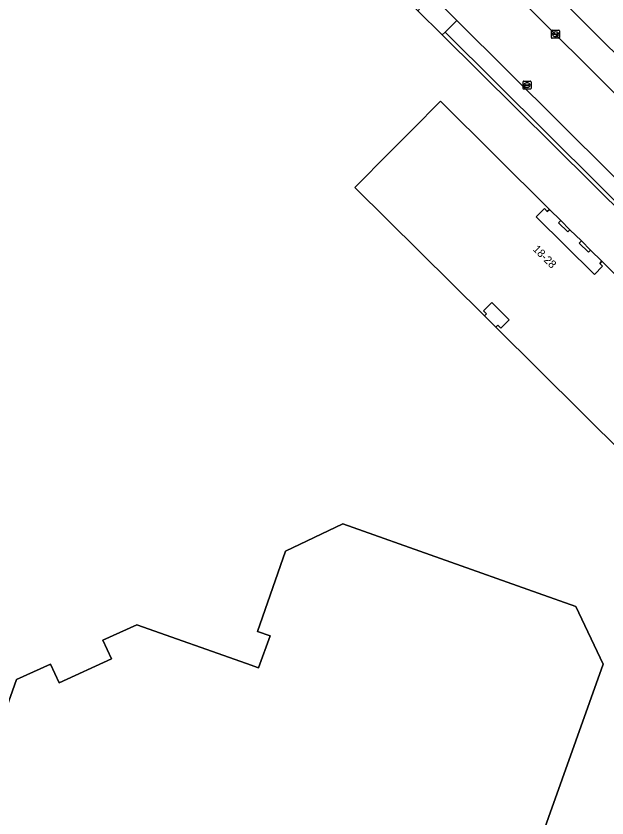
# Model space of a CAD drawing. Extents: x 155018 to 156648, y 383979 to 385733.
# Drawn here: x 155608.8 to 155682.6, y 385263.1 to 385363.3 of the extents above; entities that cross this region are included whole.
import ezdxf

# ---------------------------------------------------------------- set-up
doc = ezdxf.new("R2010")
doc.units = 0
for name, color, linetype in [('IMGEO_Erf', 7, 'Continuous'), ('IMGEO_Kolk', 7, 'Continuous'), ('IMGEO_Pand', 7, 'Continuous'), ('IMGEO_Pand_nummerreeks', 7, 'Continuous'), ('IMGEO_Pand_overbouw', 7, 'Continuous'), ('IMGEO_Parkeervlak_open', 7, 'Continuous'), ('IMGEO_Rijbaan_lokaal_gesloten', 7, 'Continuous'), ('IMGEO_Voetpad_open', 7, 'Continuous')]:
    doc.layers.add(name, color=color, linetype=linetype)

msp = doc.modelspace()

# ---------------------------------------------------------------- linework, layer by layer
at = {"layer": 'IMGEO_Erf'}
for points in [[(155576.24, 385465.34), (155585.46, 385456.18), (155589.73, 385451.94), (155605.69, 385436.07), (155611.87, 385429.93), (155613.71, 385428.1), (155621.13, 385420.73), (155649.48, 385392.56), (155690.84, 385351.46), (155696.18, 385346.15), (155724.68, 385317.83), (155726.14, 385316.67)], [(155662.03, 385360.94), (155658.98, 385363.96), (155649.78, 385373.08), (155647.82, 385375.03), (155643.6, 385379.33), (155642.14, 385380.78), (155609.57, 385413.07), (155599.87, 385422.75), (155597.14, 385425.5), (155581.85, 385440.72), (155581.44, 385441.13), (155575.43, 385447), (155567.64, 385454.78), (155566.59, 385455.92), (155565.51, 385457)], [(155713.5, 385309.9), (155713.35, 385310.04), (155662.03, 385360.94)], [(155684.87, 385308.4), (155668.72, 385324.43), (155668.98, 385324.69), (155669.36, 385324.32), (155670.37, 385325.35), (155668.2, 385327.51), (155667.18, 385326.48), (155667.56, 385326.11), (155667.3, 385325.84), (155651.13, 385341.89), (155655.49, 385346.29), (155657.45, 385348.26), (155658.28, 385349.09), (155661.8, 385352.64), (155675.4, 385339.14), (155675.14, 385338.88), (155674.79, 385339.23), (155673.77, 385338.2), (155681.02, 385331.01), (155682.04, 385332.04), (155681.69, 385332.39), (155681.95, 385332.65), (155695.55, 385319.16)], [(155603.99, 385266.63), (155608.87, 385280.41), (155613.13, 385282.35), (155614.2, 385279.99), (155620.74, 385282.98), (155619.67, 385285.33), (155623.92, 385287.26), (155637.58, 385282.42), (155639.11, 385281.87), (155640.54, 385285.88), (155638.98, 385286.43), (155642.47, 385296.45), (155649.63, 385299.87), (155673.99, 385291.22), (155678.71, 385289.54), (155682.11, 385282.35), (155673.6, 385258.37)]]:
    msp.add_lwpolyline(points, dxfattribs=at)
for points in [[(155676.82, 385337.74), (155677.97, 385336.6), (155677.71, 385336.33), (155676.56, 385337.47)], [(155679.13, 385334.93), (155679.39, 385335.19), (155680.53, 385334.06), (155680.27, 385333.8)]]:
    msp.add_lwpolyline(points, close=True, dxfattribs=at)
msp.add_arc((155716.42, 385232.16), 44.33, 135.6699, 144.9938, dxfattribs=at)
at = {"layer": 'IMGEO_Kolk'}
for p, q in [((155675.67, 385360.59), (155675.67, 385361.44)), ((155675.74, 385361.52), (155676.59, 385361.52)), ((155675.93, 385361.01), (155675.93, 385361.02)), ((155675.97, 385361.06), (155676.37, 385361.06)), ((155676.36, 385360.97), (155675.97, 385360.97)), ((155676.16, 385361.3), (155676.18, 385361.3)), ((155676.41, 385361.02), (155676.41, 385361.01)), ((155676.67, 385361.44), (155676.67, 385360.59)), ((155676.59, 385360.52), (155675.74, 385360.52)), ((155676.18, 385360.74), (155676.15, 385360.74)), ((155672.11, 385354.24), (155672.11, 385355.09)), ((155672.18, 385355.16), (155673.04, 385355.16)), ((155672.6, 385354.94), (155672.62, 385354.94)), ((155673.11, 385355.09), (155673.11, 385354.24)), ((155673.04, 385354.16), (155672.18, 385354.16)), ((155672.37, 385354.66), (155672.37, 385354.67)), ((155672.41, 385354.71), (155672.81, 385354.71)), ((155672.81, 385354.62), (155672.41, 385354.62)), ((155672.62, 385354.38), (155672.59, 385354.38)), ((155672.85, 385354.67), (155672.85, 385354.66))]:
    msp.add_line(p, q, dxfattribs=at)
for points in [[(155675.67, 385360.59), (155675.67, 385361.44)], [(155675.74, 385361.52), (155676.59, 385361.52)], [(155676.67, 385361.44), (155676.67, 385360.59)], [(155676.59, 385360.52), (155675.74, 385360.52)], [(155672.11, 385354.24), (155672.11, 385355.09)], [(155672.18, 385355.16), (155673.04, 385355.16)], [(155673.11, 385355.09), (155673.11, 385354.24)], [(155673.04, 385354.16), (155672.18, 385354.16)]]:
    msp.add_lwpolyline(points, dxfattribs=at)
for centre, radius, start, end in [((155675.74, 385361.44), 0.0765, 91.552, 178.448), ((155675.74, 385361.44), 0.0765, 91.552, 178.448), ((155675.97, 385361.02), 0.0403, 85.8775, 175.7526), ((155675.96, 385361.01), 0.0366, 178.938, 274.7102), ((155676.37, 385361.02), 0.043, 264.8664, 352.4533), ((155676.37, 385361.02), 0.0386, 1.7309, 96.639), ((155676.59, 385361.44), 0.0765, 1.552, 88.448), ((155676.59, 385361.44), 0.0765, 1.552, 88.448), ((155675.74, 385360.59), 0.0765, 181.552, 268.448), ((155675.74, 385360.59), 0.0765, 181.552, 268.448), ((155676.59, 385360.59), 0.0765, 271.552, 358.448), ((155676.59, 385360.59), 0.0765, 271.552, 358.448), ((155672.19, 385355.09), 0.0765, 91.552, 178.448), ((155672.19, 385355.09), 0.0765, 91.552, 178.448), ((155673.03, 385355.09), 0.0765, 1.552, 88.448), ((155673.03, 385355.09), 0.0765, 1.552, 88.448), ((155672.19, 385354.24), 0.0765, 181.552, 268.448), ((155672.19, 385354.24), 0.0765, 181.552, 268.448), ((155672.41, 385354.67), 0.0403, 85.8775, 175.7526), ((155672.4, 385354.66), 0.0366, 178.938, 274.7102), ((155672.81, 385354.67), 0.0386, 1.7309, 96.639), ((155672.81, 385354.66), 0.043, 264.8664, 352.4533), ((155673.03, 385354.24), 0.0765, 271.552, 358.448), ((155673.03, 385354.24), 0.0765, 271.552, 358.448)]:
    msp.add_arc(centre, radius, start, end, dxfattribs=at)
for centre, major_axis, ratio, start_param, end_param in [((155676.15, 385361.02), (-0.387, 0.002), 0.722429, 4.712389, 7.853982), ((155676.18, 385361.02), (-0.39, 0.002), 0.717154, 1.570796, 4.712389), ((155672.6, 385354.66), (-0.387, 0.002), 0.722429, 4.712389, 7.853982), ((155672.62, 385354.66), (-0.39, 0.002), 0.717154, 1.570796, 4.712389)]:
    msp.add_ellipse(centre, major_axis=major_axis, ratio=ratio, start_param=start_param, end_param=end_param, dxfattribs=at)
at = {"layer": 'IMGEO_Pand'}
for points in [[(155695.55, 385319.16), (155681.95, 385332.65), (155681.69, 385332.39), (155682.04, 385332.04), (155681.02, 385331.01), (155673.77, 385338.2), (155674.79, 385339.23), (155675.14, 385338.88), (155675.4, 385339.14), (155661.8, 385352.64), (155658.28, 385349.09), (155657.45, 385348.26), (155655.49, 385346.29), (155651.13, 385341.89), (155667.3, 385325.84), (155667.56, 385326.11), (155667.18, 385326.48), (155668.2, 385327.51), (155670.37, 385325.35), (155669.36, 385324.32), (155668.98, 385324.69), (155668.72, 385324.43), (155684.87, 385308.4)], [(155673.6, 385258.37), (155682.11, 385282.35), (155678.71, 385289.54), (155673.99, 385291.22), (155649.63, 385299.87), (155642.47, 385296.45), (155638.98, 385286.43), (155640.54, 385285.88), (155639.11, 385281.87), (155637.58, 385282.42), (155623.92, 385287.26), (155619.67, 385285.33), (155620.74, 385282.98), (155614.2, 385279.99), (155613.13, 385282.35), (155608.87, 385280.41), (155603.99, 385266.63)]]:
    msp.add_lwpolyline(points, dxfattribs=at)
for points in [[(155676.82, 385337.74), (155676.56, 385337.47), (155677.71, 385336.33), (155677.97, 385336.6)], [(155680.53, 385334.06), (155679.39, 385335.19), (155679.13, 385334.93), (155680.27, 385333.8)]]:
    msp.add_lwpolyline(points, close=True, dxfattribs=at)
at = {"layer": 'IMGEO_Pand_overbouw'}
for points in [[(155680.53, 385334.06), (155680.27, 385333.8), (155679.13, 385334.93), (155679.39, 385335.19), (155677.97, 385336.6), (155677.71, 385336.33), (155676.56, 385337.47), (155676.82, 385337.74), (155675.4, 385339.14), (155675.14, 385338.88), (155674.79, 385339.23), (155673.77, 385338.2), (155681.02, 385331.01), (155682.04, 385332.04), (155681.69, 385332.39), (155681.95, 385332.65)], [(155668.72, 385324.43), (155668.98, 385324.69), (155669.36, 385324.32), (155670.37, 385325.35), (155668.2, 385327.51), (155667.18, 385326.48), (155667.56, 385326.11), (155667.3, 385325.84)]]:
    msp.add_lwpolyline(points, close=True, dxfattribs=at)
at = {"layer": 'IMGEO_Parkeervlak_open'}
for points in [[(155663.86, 385362.75), (155662.38, 385361.29), (155713.54, 385310.44)], [(155714.24, 385310.43), (155715.34, 385311.51), (155663.86, 385362.75)]]:
    msp.add_lwpolyline(points, dxfattribs=at)
at = {"layer": 'IMGEO_Rijbaan_lokaal_gesloten'}
msp.add_lwpolyline([(155693.68, 385343.65), (155688.31, 385348.93), (155646.98, 385390.05), (155618.65, 385418.22), (155611.26, 385425.57), (155603.21, 385433.59), (155587.27, 385449.47), (155583.01, 385453.7), (155580.72, 385455.98), (155575.48, 385450.49), (155585.06, 385441.04), (155601.71, 385424.55), (155611.73, 385414.58), (155642.47, 385384), (155652.07, 385374.4), (155652.26, 385374.27), (155660.8, 385365.79), (155663.86, 385362.75), (155715.34, 385311.51)], dxfattribs=at)
at = {"layer": 'IMGEO_Voetpad_open'}
for points in [[(155646.98, 385390.05), (155688.31, 385348.93), (155690.84, 385351.46), (155649.48, 385392.56)], [(155660.8, 385365.79), (155659.33, 385364.32), (155658.98, 385363.96), (155662.03, 385360.94), (155662.38, 385361.29), (155663.86, 385362.75)]]:
    msp.add_lwpolyline(points, close=True, dxfattribs=at)
for points in [[(155662.38, 385361.29), (155662.03, 385360.94), (155713.35, 385310.04), (155713.5, 385309.9), (155713.89, 385310.29)], [(155713.54, 385310.44), (155662.38, 385361.29)]]:
    msp.add_lwpolyline(points, dxfattribs=at)
msp.add_arc((155716.42, 385232.16), 44.33, 135.6699, 144.9938, dxfattribs=at)

# ---------------------------------------------------------------- texts
at = {"layer": 'IMGEO_Pand_nummerreeks'}
msp.add_text('18-28', height=1, rotation=315.2538, dxfattribs=at).set_placement((155673.25, 385334.09))

doc.saveas('drawing.dxf')
